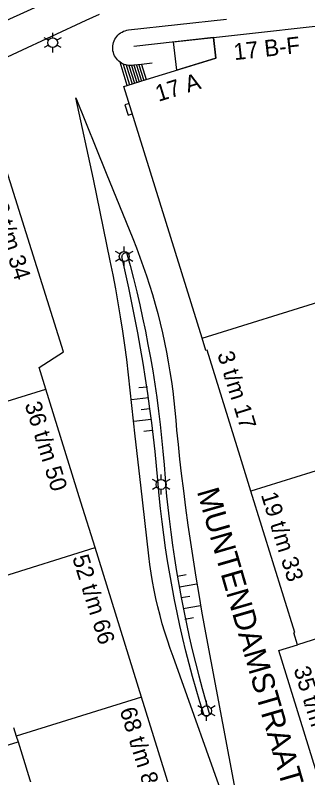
# Model space of a CAD drawing. Extents: x 122462 to 123306, y 485548 to 486417.
# Drawn here: x 122643.9 to 122670.3, y 485927.9 to 485996.5 of the extents above; entities that cross this region are included whole.
import ezdxf

# ---------------------------------------------------------------- set-up
doc = ezdxf.new("R2010")
doc.units = 0
for name, color, linetype in [('B-WE-IE-MEUBILAIR_WEGMEUBILAIR_VERKEERSBORD-S', 7, 'Continuous'), ('Level 1', 7, 'Continuous'), ('Level 10', 7, 'Continuous'), ('Level 17', 7, 'Continuous'), ('Level 19', 7, 'Continuous'), ('Level 21', 7, 'Continuous'), ('Level 31', 7, 'Continuous'), ('Level 33', 7, 'Continuous'), ('Level 4', 7, 'Continuous'), ('Level 40', 7, 'Continuous'), ('Level 50', 7, 'Continuous'), ('Level 57', 7, 'Continuous'), ('N-WE-GR-BOOM_DOORWORTELBARE RUIMTE-G', 7, 'Continuous')]:
    doc.layers.add(name, color=color, linetype=linetype)

msp = doc.modelspace()

# ---------------------------------------------------------------- linework, layer by layer
at = {"layer": 'Level 1'}
for p, q in [((122654.024, 485990.157), (122655.731, 485990.685)), ((122655.311, 485934.911), (122651.112, 485948.412)), ((122643.749, 485932.158), (122643.987, 485931.393)), ((122643.987, 485931.393), (122644.144, 485930.887)), ((122644.144, 485930.887), (122645.963, 485925.031))]:
    msp.add_line(p, q, dxfattribs=at)
for points in [[(122661.811, 485994.499), (122663.165, 485994.647), (122672.913, 485995.711)], [(122655.731, 485990.685), (122662.033, 485992.634), (122661.811, 485994.499)], [(122660.783, 485967.324), (122653.707, 485990.059), (122654.024, 485990.157)], [(122646.657, 485962.735), (122646.047, 485964.695), (122648.242, 485966.095), (122642.959, 485982.999), (122638.427, 485980.846), (122638.473, 485980.749), (122629.829, 485976.659), (122629.769, 485976.786), (122625.35, 485973.897)], [(122665.203, 485953.504), (122664.232, 485956.629), (122661.246, 485966.244), (122661.131, 485966.208), (122660.783, 485967.324)], [(122651.112, 485948.412), (122649.835, 485952.516), (122646.657, 485962.735)], [(122669.405, 485939.637), (122669.071, 485940.707), (122669.168, 485940.737), (122665.203, 485953.504)], [(122689.51, 485929.914), (122690.02, 485928.258), (122672.762, 485922.893), (122667.73, 485939.133), (122669.405, 485939.637)], [(122657.174, 485919.805), (122659.766, 485920.589), (122655.311, 485934.911)]]:
    msp.add_lwpolyline(points, dxfattribs=at)
at = {"layer": 'Level 10'}
msp.add_lwpolyline([(122658.514, 485991.546), (122658.205, 485994.094), (122661.811, 485994.499), (122662.033, 485992.634), (122658.514, 485991.546)], dxfattribs=at)
at = {"layer": 'Level 17'}
for points in [[(122615.596, 485981.357), (122616.381, 485981.96), (122617.174, 485982.554), (122617.975, 485983.136), (122618.784, 485983.707), (122619.601, 485984.267), (122620.425, 485984.815), (122621.257, 485985.353), (122622.097, 485985.879), (122622.943, 485986.393), (122627.238, 485988.555), (122635.005, 485992.259), (122642.063, 485995.584), (122645.993, 485997.335), (122655.34, 486001.309), (122659.364, 486001.842), (122659.18, 486003.397), (122672.2, 486004.919)], [(122651.471, 485996.565), (122650.866, 485996.307), (122650.266, 485996.036), (122637.83, 485990.249)], [(122663.08, 485924.789), (122658.17, 485938.569), (122657.902, 485939.304), (122657.65, 485940.044), (122657.412, 485940.789), (122657.19, 485941.539), (122656.983, 485942.293), (122656.792, 485943.052), (122656.616, 485943.814), (122656.455, 485944.579), (122656.31, 485945.348), (122656.181, 485946.119), (122656.068, 485946.893), (122655.97, 485947.669), (122655.237, 485954.059), (122654.73, 485958.479), (122653.99, 485965.419), (122653.815, 485966.696), (122653.626, 485967.97), (122653.424, 485969.243), (122653.208, 485970.513), (122652.979, 485971.781), (122652.736, 485973.046), (122652.48, 485974.309), (122650.96, 485981.679), (122649.37, 485989.039), (122652.12, 485982.229), (122654.522, 485976.321), (122654.852, 485975.491), (122655.168, 485974.655), (122655.471, 485973.814), (122655.759, 485972.969), (122656.035, 485972.119), (122656.296, 485971.265), (122656.543, 485970.406), (122656.777, 485969.544), (122656.996, 485968.678), (122657.201, 485967.808), (122657.392, 485966.936), (122657.569, 485966.06), (122657.732, 485965.181), (122657.88, 485964.3), (122658.014, 485963.417), (122658.131, 485962.543), (122658.236, 485961.667), (122658.329, 485960.79), (122658.41, 485959.912), (122658.48, 485959.033), (122658.613, 485957.723), (122658.754, 485956.414), (122658.903, 485955.106), (122659.091, 485953.549), (122659.291, 485951.993), (122659.503, 485950.439), (122659.73, 485948.87), (122659.968, 485947.302), (122660.218, 485945.737), (122660.48, 485944.173), (122660.741, 485942.682), (122661.012, 485941.193), (122664.84, 485920.889)], [(122661.201, 485933.171), (122661.135, 485933.177), (122661.073, 485933.198), (122661.018, 485933.234), (122660.972, 485933.282), (122660.94, 485933.339), (122660.589, 485934.476), (122660.252, 485935.617), (122659.93, 485936.762), (122659.621, 485937.911), (122659.327, 485939.064), (122659.047, 485940.22), (122658.781, 485941.379), (122658.53, 485942.542), (122658.293, 485943.708), (122658.07, 485944.877), (122657.862, 485946.048), (122657.668, 485947.222), (122657.489, 485948.398), (122657.324, 485949.576), (122657.174, 485950.757), (122657.039, 485951.938), (122656.918, 485953.122), (122656.798, 485954.505), (122656.675, 485955.798), (122656.539, 485957.091), (122656.393, 485958.381), (122656.235, 485959.671), (122656.065, 485960.959), (122655.872, 485962.332), (122655.665, 485963.703), (122655.446, 485965.072), (122655.214, 485966.439), (122654.968, 485967.804), (122654.71, 485969.166), (122654.439, 485970.526), (122654.156, 485971.883), (122653.859, 485973.237), (122653.55, 485974.589), (122653.542, 485974.661), (122653.547, 485974.734), (122653.565, 485974.804), (122653.596, 485974.87), (122653.638, 485974.929), (122653.69, 485974.98), (122653.75, 485975.02), (122653.817, 485975.049), (122653.887, 485975.066), (122653.96, 485975.069), (122654.279, 485973.893), (122654.583, 485972.714), (122654.874, 485971.53), (122655.15, 485970.344), (122655.412, 485969.154), (122655.66, 485967.961), (122655.894, 485966.766), (122656.114, 485965.567), (122656.319, 485964.367), (122656.509, 485963.163), (122656.686, 485961.958), (122656.848, 485960.75), (122656.995, 485959.541), (122657.128, 485958.33), (122657.247, 485957.118), (122657.351, 485955.904), (122657.441, 485954.689), (122657.48, 485954.079), (122657.577, 485953.054), (122657.684, 485952.03), (122657.801, 485951.007), (122657.95, 485949.818), (122658.112, 485948.631), (122658.287, 485947.445), (122658.476, 485946.262), (122658.678, 485945.081), (122658.894, 485943.902), (122659.124, 485942.718), (122659.368, 485941.537), (122659.626, 485940.358), (122659.897, 485939.183), (122660.181, 485938.01), (122660.478, 485936.841), (122660.789, 485935.675), (122661.113, 485934.513), (122661.45, 485933.355), (122661.421, 485933.296), (122661.379, 485933.245), (122661.326, 485933.206), (122661.266, 485933.181), (122661.201, 485933.171)]]:
    msp.add_lwpolyline(points, dxfattribs=at)
at = {"layer": 'Level 19'}
msp.add_lwpolyline([(122636.825, 485927.86), (122636.868, 485928.006), (122636.926, 485928.146), (122636.998, 485928.28), (122637.083, 485928.406), (122637.181, 485928.522), (122637.29, 485928.628), (122637.41, 485928.721), (122637.539, 485928.802), (122637.675, 485928.869), (122637.818, 485928.922), (122644.144, 485930.887)], dxfattribs=at)
at = {"layer": 'Level 21'}
for p, q in [((122661.811, 485994.499), (122654.617, 485993.686)), ((122656.277, 485992.155), (122655.316, 485992.051))]:
    msp.add_line(p, q, dxfattribs=at)
for points in [[(122653.375, 485992.254), (122653.253, 485992.351), (122653.142, 485992.458), (122653.041, 485992.576), (122652.952, 485992.703), (122652.875, 485992.838), (122652.812, 485992.98), (122652.763, 485993.127), (122652.728, 485993.278), (122652.708, 485993.431), (122652.703, 485993.586), (122652.712, 485993.741), (122652.737, 485993.894), (122652.776, 485994.044), (122652.829, 485994.19), (122652.896, 485994.33), (122652.977, 485994.463), (122653.069, 485994.587), (122653.173, 485994.702), (122653.288, 485994.806), (122653.412, 485994.899), (122653.545, 485994.98), (122653.684, 485995.047), (122653.83, 485995.101), (122653.98, 485995.14), (122654.133, 485995.165), (122663.001, 485996.15)], [(122655.316, 485992.051), (122654.628, 485991.977), (122654.486, 485991.961), (122654.344, 485991.954), (122654.201, 485991.956), (122654.167, 485991.959), (122654.026, 485991.978), (122653.887, 485992.01), (122653.751, 485992.054), (122653.62, 485992.109), (122653.494, 485992.176), (122653.375, 485992.254)]]:
    msp.add_lwpolyline(points, dxfattribs=at)
at = {"layer": 'Level 31'}
for p, q in [((122654.024, 485990.157), (122653.375, 485992.254)), ((122655.316, 485992.051), (122655.731, 485990.685))]:
    msp.add_line(p, q, dxfattribs=at)
at = {"layer": 'Level 33'}
for p, q in [((122653.661, 485992.084), (122654.237, 485990.223)), ((122653.922, 485992.002), (122654.45, 485990.289)), ((122654.167, 485991.959), (122654.663, 485990.355)), ((122654.402, 485991.956), (122654.876, 485990.421)), ((122654.628, 485991.977), (122655.089, 485990.486)), ((122654.854, 485992.001), (122655.302, 485990.552)), ((122655.08, 485992.026), (122655.515, 485990.618))]:
    msp.add_line(p, q, dxfattribs=at)
at = {"layer": 'Level 4'}
for p, q in [((122639.15, 485960.403), (122646.657, 485962.735)), ((122676.528, 485957.037), (122665.203, 485953.504)), ((122639.792, 485944.896), (122651.112, 485948.412)), ((122680.826, 485943.261), (122669.405, 485939.637)), ((122655.311, 485934.911), (122643.987, 485931.393))]:
    msp.add_line(p, q, dxfattribs=at)
msp.add_lwpolyline([(122660.783, 485967.324), (122672.206, 485970.887), (122672.248, 485970.752)], dxfattribs=at)
at = {"layer": 'Level 40'}
msp.add_lwpolyline([(122654.182, 485988.532), (122653.803, 485988.414), (122654.1, 485987.46), (122654.479, 485987.578)], dxfattribs=at)
at = {"layer": 'Level 50'}
for p, q in [((122647.28, 485994.469), (122647.28, 485994.919)), ((122646.89, 485994.244), (122646.5, 485994.469)), ((122648.059, 485994.469), (122647.669, 485994.244)), ((122646.89, 485993.794), (122646.5, 485993.569)), ((122647.28, 485993.119), (122647.28, 485993.569)), ((122648.059, 485993.569), (122647.669, 485993.794)), ((122653.75, 485975.159), (122653.75, 485975.609)), ((122653.36, 485974.934), (122652.97, 485975.159)), ((122654.529, 485975.159), (122654.139, 485974.934)), ((122653.36, 485974.484), (122652.97, 485974.259)), ((122653.75, 485973.809), (122653.75, 485974.259)), ((122654.529, 485974.259), (122654.139, 485974.484)), ((122657.08, 485954.569), (122657.08, 485955.019)), ((122656.69, 485954.344), (122656.3, 485954.569)), ((122657.859, 485954.569), (122657.469, 485954.344)), ((122656.69, 485953.894), (122656.3, 485953.669)), ((122657.08, 485953.219), (122657.08, 485953.669)), ((122657.859, 485953.669), (122657.469, 485953.894)), ((122661.18, 485934.119), (122661.18, 485934.569)), ((122660.79, 485933.894), (122660.4, 485934.119)), ((122661.959, 485934.119), (122661.569, 485933.894)), ((122660.79, 485933.444), (122660.4, 485933.219)), ((122661.18, 485932.769), (122661.18, 485933.219)), ((122661.959, 485933.219), (122661.569, 485933.444))]:
    msp.add_line(p, q, dxfattribs=at)
for centre in [(122647.28, 485994.019), (122653.75, 485974.709), (122657.08, 485954.119), (122661.18, 485933.669)]:
    msp.add_circle(centre, 0.45, dxfattribs=at)
at = {"layer": 'Level 57'}
for p, q in [((122655.842, 485962.92), (122655.06, 485962.831)), ((122655.953, 485961.94), (122654.39, 485961.762)), ((122656.064, 485960.96), (122655.283, 485960.871)), ((122656.176, 485959.98), (122654.613, 485959.802)), ((122656.287, 485959), (122655.506, 485958.911)), ((122658.563, 485945.845), (122659.347, 485945.979)), ((122658.729, 485944.873), (122660.297, 485945.141)), ((122658.895, 485943.901), (122659.679, 485944.035)), ((122659.06, 485942.929), (122660.629, 485943.197)), ((122659.226, 485941.957), (122660.011, 485942.091))]:
    msp.add_line(p, q, dxfattribs=at)

# ---------------------------------------------------------------- texts
at = {"layer": 'B-WE-IE-MEUBILAIR_WEGMEUBILAIR_VERKEERSBORD-S'}
for s, rotation, p in [('17 B-F', 6.29853, (122663.719, 485992.437)), ('17 A', 17.18509, (122656.836, 485988.672)), ('2 t/m 34', 287.35558, (122641.741, 485979.358)), ('3 t/m 17', 287.25353, (122662.143, 485965.893)), ('36 t/m 50', 287.27811, (122644.73, 485961.357)), ('19 t/m 33', 287.25353, (122666.088, 485953.189)), ('52 t/m 66', 287.27811, (122649.034, 485947.52)), ('35 t/m 63', 287.22317, (122669.043, 485937.438)), ('68 t/m 86', 287.27811, (122653.318, 485933.747))]:
    msp.add_text(s, height=1.5, rotation=rotation, dxfattribs=at).set_placement(p)
at = {"layer": 'N-WE-GR-BOOM_DOORWORTELBARE RUIMTE-G'}
msp.add_text('MUNTENDAMSTRAAT', height=2, rotation=286.15869, dxfattribs=at).set_placement((122660.298, 485953.5))

doc.saveas('drawing.dxf')
